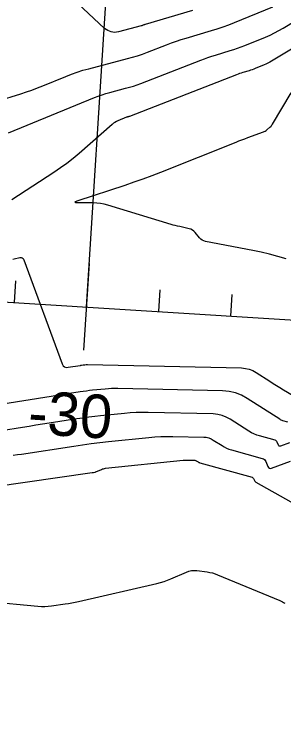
# Model space of a CAD drawing. Extents: x 658976 to 668721, y 639543 to 647196.
# Drawn here: x 662210.2 to 662247.5, y 641758.7 to 641855.6 of the extents above; entities that cross this region are included whole.
import ezdxf

# ---------------------------------------------------------------- set-up
doc = ezdxf.new("R2010")
doc.units = 0
for name, color, linetype in [('Ex_Major Contours', 7, 'Continuous'), ('Ex_Minor Contours', 7, 'Continuous'), ('R_Axis', 7, 'Continuous'), ('R_Axis Annot', 7, 'Continuous'), ('R_Grid', 7, 'Continuous'), ('R_Water', 7, 'Continuous')]:
    doc.layers.add(name, color=color, linetype=linetype)

msp = doc.modelspace()

# ---------------------------------------------------------------- linework, layer by layer
at = {"layer": 'Ex_Major Contours'}
for points in [[(662234.902, 641856.051), (662228.366, 641854.127), (662228.319, 641854.112), (662228.271, 641854.096), (662228.224, 641854.08), (662228.177, 641854.062), (662227.991, 641853.99), (662227.944, 641853.972), (662227.897, 641853.956), (662227.849, 641853.941), (662227.801, 641853.928), (662224.64, 641853.113), (662224.114, 641853.038), (662223.621, 641853.095), (662223.162, 641853.282), (662222.736, 641853.6), (662213.908, 641861.87)], [(662210.09, 641794.569), (662210.663, 641794.658), (662211.235, 641794.746), (662218.466, 641795.854), (662219.666, 641796.031), (662220.868, 641796.192), (662222.072, 641796.34), (662223.278, 641796.472), (662228.866, 641797.051), (662229.692, 641797.124), (662230.52, 641797.171), (662231.349, 641797.191), (662232.179, 641797.185), (662236.443, 641797.089), (662236.795, 641797.057), (662237.133, 641796.979), (662237.456, 641796.855), (662237.765, 641796.684), (662238.974, 641795.906), (662239.282, 641795.724), (662239.6, 641795.567), (662239.93, 641795.434), (662240.271, 641795.326), (662244.541, 641794.146), (662244.708, 641794.081), (662244.847, 641793.985), (662244.959, 641793.858), (662245.044, 641793.701), (662245.33, 641793.009), (662245.415, 641792.866), (662245.526, 641792.782), (662245.662, 641792.758), (662245.825, 641792.792), (662248.443, 641793.749)]]:
    msp.add_lwpolyline(points, dxfattribs=at)
at = {"layer": 'Ex_Minor Contours'}
for points in [[(662209.433, 641839.133), (662221.339, 641844.038), (662221.86, 641844.243), (662222.388, 641844.429), (662222.922, 641844.596), (662223.461, 641844.745), (662225.633, 641845.306), (662226.173, 641845.454), (662226.709, 641845.617), (662227.239, 641845.797), (662227.764, 641845.993), (662236.03, 641849.216), (662236.531, 641849.405), (662237.036, 641849.584), (662237.544, 641849.751), (662238.056, 641849.908), (662240.112, 641850.514), (662240.624, 641850.672), (662241.131, 641850.842), (662241.634, 641851.026), (662242.132, 641851.223), (662244.98, 641852.389), (662245.614, 641852.663), (662246.236, 641852.96), (662246.847, 641853.281), (662247.445, 641853.625), (662252.7, 641856.784)], [(662207.82, 641843.515), (662211.163, 641844.563), (662211.924, 641844.81), (662212.68, 641845.074), (662213.429, 641845.355), (662214.173, 641845.652), (662217.352, 641846.962), (662218.134, 641847.268), (662218.924, 641847.547), (662219.724, 641847.798), (662220.533, 641848.022), (662225.921, 641849.411), (662226.611, 641849.601), (662227.295, 641849.81), (662227.973, 641850.04), (662228.644, 641850.29), (662231.314, 641851.331), (662231.984, 641851.584), (662232.659, 641851.823), (662233.339, 641852.047), (662234.024, 641852.257), (662237.507, 641853.283), (662238.313, 641853.531), (662239.112, 641853.8), (662239.904, 641854.089), (662240.689, 641854.399), (662246.023, 641856.584)], [(662254.901, 641854.517), (662245.834, 641849.067), (662245.579, 641848.921), (662245.32, 641848.784), (662245.056, 641848.658), (662244.786, 641848.542), (662243.576, 641848.046), (662243.364, 641847.963), (662243.151, 641847.885), (662242.935, 641847.812), (662242.718, 641847.745), (662241.844, 641847.488), (662241.626, 641847.421), (662241.41, 641847.35), (662241.196, 641847.274), (662240.983, 641847.194), (662226.198, 641841.428), (662226.163, 641841.416), (662226.129, 641841.404), (662226.094, 641841.393), (662226.058, 641841.383), (662225.916, 641841.347), (662225.881, 641841.337), (662225.846, 641841.326), (662225.811, 641841.314), (662225.777, 641841.301), (662224.571, 641840.804), (662224.364, 641840.708), (662224.166, 641840.597), (662223.978, 641840.47), (662223.8, 641840.327), (662219.199, 641836.313), (662218.362, 641835.608), (662217.503, 641834.935), (662216.621, 641834.292), (662215.715, 641833.68), (662209.92, 641829.907)], [(662247.834, 641821.715), (662246.696, 641822.07), (662245.548, 641822.386), (662244.39, 641822.665), (662243.223, 641822.905), (662236.677, 641824.138), (662236.443, 641824.203), (662236.231, 641824.305), (662236.042, 641824.443), (662235.874, 641824.619), (662235.249, 641825.396), (662235.081, 641825.573), (662234.892, 641825.714), (662234.681, 641825.82), (662234.449, 641825.891), (662233.118, 641826.183), (662232.816, 641826.252), (662232.515, 641826.328), (662232.216, 641826.409), (662231.918, 641826.496), (662223.158, 641829.155), (662222.667, 641829.285), (662222.17, 641829.379), (662221.668, 641829.436), (662221.16, 641829.457), (662219.118, 641829.468), (662218.731, 641829.49), (662218.594, 641829.552), (662218.706, 641829.653), (662219.066, 641829.793), (662225.585, 641831.937), (662226.829, 641832.357), (662228.067, 641832.796), (662229.298, 641833.254), (662230.522, 641833.73), (662240.917, 641837.868), (662241.318, 641838.026), (662241.721, 641838.182), (662242.124, 641838.335), (662242.529, 641838.486), (662244.694, 641839.285), (662244.823, 641839.339), (662244.946, 641839.404), (662245.063, 641839.479), (662245.174, 641839.565), (662245.604, 641839.929), (662245.707, 641840.024), (662245.801, 641840.126), (662245.886, 641840.236), (662245.963, 641840.353), (662248.529, 641844.681)], [(662210.035, 641821.666), (662210.23, 641821.715), (662211.012, 641821.895), (662211.192, 641821.911), (662211.34, 641821.868), (662211.457, 641821.767), (662211.542, 641821.608), (662216.87, 641807.201), (662216.998, 641806.961), (662217.174, 641806.803), (662217.398, 641806.727), (662217.67, 641806.733), (662219.336, 641806.999), (662219.39, 641807.008), (662219.445, 641807.017), (662219.5, 641807.025), (662219.554, 641807.033), (662219.785, 641807.069), (662219.834, 641807.076), (662219.883, 641807.083), (662219.932, 641807.089), (662219.981, 641807.094), (662220.177, 641807.114), (662220.226, 641807.119), (662220.275, 641807.121), (662220.324, 641807.123), (662220.373, 641807.122), (662241.66, 641806.641), (662242.205, 641806.592), (662242.728, 641806.471), (662243.229, 641806.279), (662243.707, 641806.014), (662245.578, 641804.811), (662246.047, 641804.512), (662246.519, 641804.217), (662246.992, 641803.926), (662247.469, 641803.639), (662250.15, 641802.039)], [(662248.075, 641799.155), (662247.409, 641799.339), (662247.289, 641799.377), (662247.173, 641799.423), (662247.061, 641799.479), (662246.952, 641799.543), (662242.468, 641802.427), (662241.666, 641802.871), (662240.828, 641803.193), (662239.953, 641803.395), (662239.04, 641803.477), (662224.563, 641803.804), (662224.127, 641803.807), (662223.69, 641803.796), (662223.255, 641803.772), (662222.819, 641803.734), (662221.08, 641803.553), (662220.645, 641803.506), (662220.211, 641803.453), (662219.778, 641803.394), (662219.345, 641803.331), (662217.298, 641803.017), (662216.812, 641802.942), (662216.327, 641802.867), (662215.842, 641802.79), (662215.357, 641802.713), (662202.801, 641800.709)], [(662248.318, 641796.306), (662247.068, 641795.849), (662246.971, 641795.829), (662246.891, 641795.843), (662246.825, 641795.893), (662246.775, 641795.978), (662246.606, 641796.387), (662246.556, 641796.48), (662246.489, 641796.555), (662246.407, 641796.612), (662246.308, 641796.65), (662244.159, 641797.244), (662243.772, 641797.367), (662243.397, 641797.518), (662243.035, 641797.697), (662242.685, 641797.904), (662240.116, 641799.556), (662239.561, 641799.863), (662238.98, 641800.086), (662238.374, 641800.226), (662237.742, 641800.283), (662228.754, 641800.486), (662227.929, 641800.492), (662227.106, 641800.471), (662226.283, 641800.425), (662225.462, 641800.353), (662222.179, 641800.013), (662221.359, 641799.923), (662220.54, 641799.822), (662219.722, 641799.712), (662218.906, 641799.592), (662215.041, 641799), (662214.125, 641798.859), (662213.209, 641798.717), (662212.293, 641798.573), (662211.378, 641798.427), (662205.53, 641797.494)], [(662207.201, 641790.205), (662221.006, 641792.17), (662221.052, 641792.177), (662221.097, 641792.185), (662221.143, 641792.194), (662221.188, 641792.204), (662221.368, 641792.245), (662221.412, 641792.256), (662221.456, 641792.27), (662221.5, 641792.285), (662221.542, 641792.302), (662222.287, 641792.624), (662222.427, 641792.678), (662222.57, 641792.721), (662222.715, 641792.753), (662222.863, 641792.774), (662233.595, 641793.887), (662233.764, 641793.902), (662233.933, 641793.912), (662234.102, 641793.916), (662234.272, 641793.915), (662235.144, 641793.895), (662235.216, 641793.888), (662235.285, 641793.872), (662235.351, 641793.847), (662235.414, 641793.812), (662235.661, 641793.653), (662235.724, 641793.616), (662235.789, 641793.584), (662235.857, 641793.557), (662235.927, 641793.535), (662243.129, 641791.544), (662243.2, 641791.516), (662243.259, 641791.476), (662243.306, 641791.422), (662243.342, 641791.356), (662243.463, 641791.064), (662243.498, 641790.996), (662243.542, 641790.936), (662243.597, 641790.884), (662243.661, 641790.842), (662248.478, 641788.151)], [(662206.578, 641774.337), (662213.517, 641773.711), (662213.986, 641773.682), (662214.455, 641773.681), (662214.923, 641773.707), (662215.39, 641773.759), (662217.257, 641774.025), (662217.723, 641774.097), (662218.187, 641774.178), (662218.65, 641774.268), (662219.11, 641774.369), (662229.963, 641776.858), (662230.46, 641776.983), (662230.95, 641777.132), (662231.433, 641777.302), (662231.908, 641777.494), (662234.059, 641778.423), (662234.402, 641778.546), (662234.752, 641778.62), (662235.109, 641778.646), (662235.473, 641778.624), (662236.941, 641778.439), (662237.305, 641778.38), (662237.663, 641778.298), (662238.014, 641778.193), (662238.359, 641778.063), (662246.981, 641774.495), (662247.157, 641774.416), (662247.328, 641774.327), (662247.493, 641774.228), (662247.652, 641774.118)]]:
    msp.add_lwpolyline(points, dxfattribs=at)
at = {"layer": 'R_Axis'}
for p, q in [((661621.43, 641852.689), (663118.48, 641758.667)), ((662219.874, 641809.092), (662220.626, 641821.068)), ((662210.27, 641815.707), (662210.458, 641818.701)), ((662230.23, 641814.453), (662230.418, 641817.447)), ((662240.211, 641813.826), (662240.399, 641816.821))]:
    msp.add_line(p, q, dxfattribs=at)
at = {"layer": 'R_Grid'}
for p, q in [((662220.25, 641815.08), (662235.92, 642064.589)), ((661621.43, 641852.689), (663118.48, 641758.667))]:
    msp.add_line(p, q, dxfattribs=at)
at = {"layer": 'R_Water'}
for radius in [145, 150, 155]:
    msp.add_arc((662087.405, 641953.464), radius, 290.80943, 333.10921, dxfattribs=at)

# ---------------------------------------------------------------- texts
at = {"layer": 'R_Axis Annot'}
msp.add_text('-30', height=6, rotation=356.4063, dxfattribs=at).set_placement((662212.028, 641797.561))

doc.saveas('drawing.dxf')
